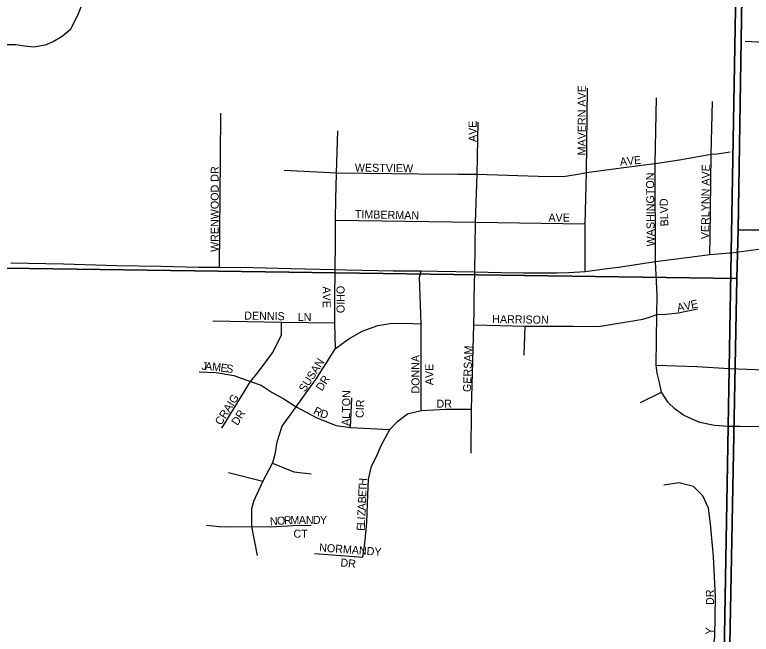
# Model space of a CAD drawing. Extents: x 1310247 to 1552180, y 377264 to 706493.
# Drawn here: x 1373476 to 1378076, y 516741 to 520609 of the extents above; entities that cross this region are included whole.
import ezdxf

# ---------------------------------------------------------------- set-up
doc = ezdxf.new("R2010")
doc.units = 0
for name, color, linetype in [('GM_X_City_Street', 7, 'Continuous'), ('GM_X_City_Street_Text', 7, 'Continuous'), ('GM_X_Minor_River', 7, 'Continuous'), ('GM_X_Section', 7, 'Continuous'), ('GM_X_State_Route', 7, 'Continuous'), ('GM_X_Township', 7, 'Continuous')]:
    doc.layers.add(name, color=color, linetype=linetype)

msp = doc.modelspace()

# ---------------------------------------------------------------- linework, layer by layer
at = {"layer": 'GM_X_City_Street'}
for points in [[(1378038.9, 520443.3), (1378239.8, 520434.4), (1378428.2, 520430.9), (1378841.5, 520424.6), (1379533.1, 520406.9), (1379984.6, 520397.1), (1380214, 520395.3), (1380374.8, 520385), (1380646, 520074.4), (1381098.9, 519590.5), (1381353.7, 519290.8), (1381359.6, 519283.9)], [(1377038.1, 519006.4), (1377038.8, 519144.5), (1377038.8, 519304.3), (1377046.3, 519623.9), (1377053.7, 520150.6)], [(1377477.8, 519069.3), (1377475.5, 519680.1), (1377483.6, 520089.7)], [(1377816.7, 519112.9), (1377819.4, 519220.3), (1377826.2, 519737.6), (1377833, 520066.7)], [(1374761.3, 519720.5), (1374763.7, 519995.2)], [(1376346.4, 518840.6), (1376348.7, 519003.8), (1376354.4, 519313.7), (1376364.8, 519614.6), (1376370.2, 519938.4)], [(1375483.1, 519533.6), (1375484.9, 519621.7), (1375494.6, 519884.4)], [(1377423.1, 519673.5), (1377475.5, 519680.1), (1377628.5, 519703.1), (1377826.2, 519737.6), (1377862.1, 519741), (1377944, 519753.9)], [(1374755.4, 519033.8), (1374761.2, 519707.8), (1374761.3, 519720.5)], [(1377004.6, 519616.5), (1377046.3, 519623.9), (1377233.1, 519649.6), (1377423.1, 519673.5)], [(1375158.6, 519639.3), (1375484.9, 519621.7), (1376000.5, 519616.3), (1376245.9, 519614.1), (1376319.8, 519614.4)], [(1376319.8, 519614.4), (1376364.8, 519614.6), (1376807.9, 519599.5), (1376916.2, 519600.9), (1377004.6, 519616.5)], [(1375478.8, 519270.4), (1375478.4, 519326.6), (1375481.6, 519463.9), (1375483.1, 519533.6)], [(1375478.4, 519326.6), (1376354.4, 519313.7), (1377038.8, 519304.3)], [(1375477.6, 519007.2), (1375477.8, 519019.3), (1375479.5, 519181.7), (1375478.8, 519270.4)], [(1378002.9, 518038), (1377931.3, 518038.9), (1377846.8, 518044), (1377754.3, 518063.5), (1377687.5, 518092.7), (1377653.1, 518109.2), (1377599.8, 518146.7), (1377557.1, 518187.2), (1377515.5, 518253.5), (1377502.4, 518312.3), (1377487.4, 518372.3), (1377482.2, 518421.8), (1377486.1, 518737.4), (1377488, 518858.6), (1377477.8, 519069.3)], [(1375478.7, 518524.7), (1375474.6, 518682.7), (1375474.9, 518845.8), (1375477.6, 519007.2)], [(1376014.1, 518138), (1376014.1, 518679.6), (1376003.6, 518971.5), (1376014.5, 519009.6)], [(1376326, 517872.4), (1376329, 518147.3), (1376344.1, 518672.2), (1376345.3, 518756.9), (1376346.4, 518840.6)], [(1377386.2, 518706.9), (1377397.9, 518708.9), (1377441.4, 518721.9), (1377486.1, 518737.4), (1377543, 518738.7), (1377620.1, 518747.1), (1377740.8, 518773.8)], [(1375474.6, 518682.7), (1375142.3, 518687.8), (1374713.5, 518696)], [(1374769.6, 518028.8), (1374947.4, 518318.5), (1374996.6, 518377), (1375084.8, 518498.1), (1375141.2, 518608.8), (1375142.3, 518687.8)], [(1376344.1, 518672.2), (1376663, 518664), (1376962.7, 518664), (1377122, 518662.6), (1377386.2, 518706.9)], [(1375093.4, 517834.3), (1375105.3, 517874.4), (1375115.4, 517942.4), (1375146.4, 518040.6), (1375234.6, 518161.6), (1375363.8, 518344.2), (1375478.7, 518524.7), (1375562.8, 518586.3), (1375646.9, 518634.5), (1375743.3, 518669.4), (1375818.2, 518681.7), (1375909.5, 518682.7), (1376014.1, 518679.6)], [(1376657.9, 518483.4), (1376663, 518664)], [(1377482.2, 518421.8), (1377736.3, 518412.8), (1377937.6, 518400), (1378267, 518388.8), (1378458.9, 518385.8), (1378500.1, 518376.1), (1378546.6, 518352.1), (1378579.6, 518315.3), (1378598.3, 518279.4), (1378619.3, 518214.2), (1378644.8, 518121.2), (1378657.5, 518080)], [(1374627.3, 518380.1), (1374735, 518376), (1374843.8, 518357.5), (1374947.4, 518318.5), (1375014, 518296), (1375083.8, 518250.9), (1375156.6, 518210.8), (1375234.6, 518161.6), (1375361.8, 518091.9), (1375482.8, 518044.7), (1375572.1, 518032.4), (1375818.2, 518020.1)], [(1377384, 518188.7), (1377515.5, 518253.5)], [(1375572.1, 518032.4), (1375581.1, 518218)], [(1375651, 517222), (1375662.3, 517308.2), (1375674.6, 517439.5), (1375678.7, 517558.5), (1375684.6, 517708.5), (1375704.4, 517791.3), (1375736.2, 517851.9), (1375763.8, 517919.5), (1375818.2, 518020.1), (1375868.5, 518071.3), (1375930, 518117.5), (1376014.1, 518138), (1376168, 518147.3), (1376329, 518147.3)], [(1380604.9, 516448.8), (1380604.9, 516452.3), (1380605.1, 516494), (1380593, 516570.6), (1380548.2, 516702), (1380471.4, 516817.2), (1380382.4, 516927.3), (1380145.9, 517147.7), (1379611.3, 517632.8), (1379509.2, 517714.6), (1379296.2, 517910.5), (1379201, 517990.8), (1379140.3, 518030.5), (1379009.1, 518089.7), (1378959.6, 518099.5), (1378913.9, 518107.7), (1378863.7, 518113.7), (1378810.4, 518117.4), (1378718.2, 518092.7), (1378657.5, 518080), (1378509.8, 518044), (1378198, 518035.7), (1378002.9, 518038)], [(1374992.5, 517232.3), (1374957.6, 517414.9), (1374957.6, 517474.4), (1374956.6, 517526.7), (1374970, 517571.8), (1375024.5, 517695.3), (1375085.8, 517808.8), (1375093.4, 517834.3)], [(1375085.8, 517808.8), (1375219.2, 517754.4), (1375327.9, 517742.1)], [(1375024.5, 517695.3), (1374812, 517749.3)], [(1377659.3, 515971.1), (1377701.5, 516016.8), (1377749.5, 516077.6), (1377802.2, 516136.2), (1377830.2, 516171.3), (1377849, 516199.4), (1377871.2, 516282.6), (1377859.9, 516378), (1377818.6, 516492.1), (1377847.7, 516727.1), (1377852.5, 516975.7), (1377839.6, 517227.4), (1377820.9, 517431.1), (1377809.2, 517528.3), (1377774, 517605.6), (1377714.3, 517662.9), (1377624.2, 517686.3), (1377529.4, 517671.1)], [(1374674.5, 517422.1), (1374752.5, 517414.9), (1374825.3, 517412.8), (1374957.6, 517414.9), (1375073.5, 517411.8), (1375215.1, 517420), (1375326.9, 517422.1)], [(1375348.4, 517244.6), (1375651, 517222)]]:
    msp.add_lwpolyline(points, dxfattribs=at)
at = {"layer": 'GM_X_Minor_River'}
msp.add_lwpolyline([(1373953.5, 521108.4), (1373979.6, 521045.4), (1373987.7, 520985), (1373987.4, 520912.9), (1373979.4, 520847), (1373951.3, 520781.7), (1373917.3, 520718.6), (1373893.6, 520667.2), (1373867.6, 520603.9), (1373822.8, 520515.1), (1373771.4, 520472.6), (1373716.4, 520440.2), (1373665.7, 520419.7), (1373595.2, 520405.9), (1373537.4, 520413.7), (1373483.5, 520421.4), (1373419.5, 520421.4)], dxfattribs=at)
at = {"layer": 'GM_X_Section'}
for points in [[(1378082.1, 524540.1), (1383388.5, 524456.9), (1383309.9, 519180.3), (1377993.5, 519265.8), (1378074, 524276.3)], [(1372755.6, 524363.8), (1378074, 524276.3), (1377993.5, 519265.8), (1377986.5, 518961.9), (1372681.9, 519037.1)], [(1383309.9, 519180.3), (1383231.1, 515645.8), (1382846.4, 513604.5), (1377881.8, 513677.9), (1377885.2, 513737.8), (1377986.5, 518961.9), (1377993.5, 519265.8)], [(1377986.5, 518961.9), (1377885.2, 513737.8), (1372603.2, 513756.4), (1372681.9, 519037.1)]]:
    msp.add_lwpolyline(points, close=True, dxfattribs=at)
at = {"layer": 'GM_X_State_Route'}
for points in [[(1377940.7, 519122.7), (1377950.4, 519123.5), (1378230.6, 519159.6), (1378402.4, 519186.9), (1378538.9, 519201.8), (1378686.8, 519223.9), (1378754.7, 519232.7), (1378819, 519249.4), (1378868.3, 519254.7), (1378959, 519261.7), (1379116.7, 519261.7), (1379329.8, 519255.6), (1379513.3, 519247.5), (1379648.6, 519249.4), (1379787.8, 519247.6), (1379998.3, 519243.2), (1380199, 519234.4), (1380358.5, 519230), (1380478.2, 519227.4), (1380556, 519229.1)], [(1373452.3, 519060), (1373781, 519054.4), (1374114.4, 519044.1), (1374387.9, 519040.3), (1374626.6, 519033.8), (1374755.4, 519033.8), (1374965.7, 519030), (1375197.9, 519024.4), (1375477.8, 519019.3), (1375548.7, 519016.7), (1375840.1, 519011), (1376014.5, 519009.6), (1376113.3, 519007.8), (1376348.7, 519003.8), (1376516.1, 519000.3), (1376654.9, 518996.9), (1376864.8, 518996.9), (1376936.6, 518999.7), (1377038.1, 519006.4), (1377176.2, 519024), (1377246, 519033.5), (1377477.8, 519069.3), (1377673.2, 519092.6), (1377816.7, 519112.9), (1377940.7, 519122.7)]]:
    msp.add_lwpolyline(points, dxfattribs=at)
at = {"layer": 'GM_X_Township'}
for points in [[(1378332.4, 538859.4), (1378275.2, 535861.7), (1378201.9, 532227.3), (1378041.7, 524288.4), (1378033.6, 523829.1), (1378007.2, 522333.5), (1377996, 521702.1), (1377950.4, 519123.5), (1377937.6, 518400), (1377931.3, 518038.9), (1377891.5, 515788.5), (1377883.9, 515362.3), (1377854.8, 513715.5), (1375822.3, 513738.9), (1373324, 513763.4), (1372591.9, 513770.6), (1371848.8, 513777.9), (1370392.5, 513802.6), (1369488, 513814.9), (1369066.7, 513817.2), (1368609.6, 513814.9), (1368014.4, 513825.3), (1364164.5, 513845.1)], [(1377766.1, 508131), (1377805.2, 510595.3), (1377854.8, 513715.5), (1377883.9, 515362.3), (1377891.5, 515788.5), (1377931.3, 518038.9), (1377937.6, 518400), (1377950.4, 519123.5), (1377996, 521702.1), (1378007.2, 522333.5), (1378033.6, 523829.1), (1378041.7, 524288.4), (1378201.9, 532227.3)]]:
    msp.add_lwpolyline(points, dxfattribs=at)

# ---------------------------------------------------------------- texts
at = {"layer": 'GM_X_City_Street_Text'}
for s, rotation, p in [('MAVERN AVE', 90, (1377042.2, 519730.9)), ('AVE', 90, (1376360.2, 519814.5)), ('AVE', 5.9101, (1377257.5, 519665.4)), ('WRENWOOD DR', 90, (1374749.8, 519128.1)), ('WESTVIEW', 359.2262, (1375599.8, 519630.3)), ('VERLYNN AVE', 89.4157, (1377812.2, 519207.4)), ('WASHINGTON', 90.6092, (1377473.4, 519163.2)), ('BLVD', 91.5065, (1377558.5, 519288.5)), ('TIMBERMAN', 358.6529, (1375599.8, 519339.9)), ('AVE', 0, (1376809.6, 519317.9)), ('AVE', 270, (1375399.8, 518912.5)), ('OHIO', 270, (1375485.8, 518916.9)), ('V', 12.0927, (1377661.1, 518763.9)), ('E', 12.1065, (1377704.1, 518773.1)), ('A', 11.5521, (1377617.5, 518754.9)), ('DENNIS', 358.8773, (1374909, 518706.3)), ('LN', 0, (1375243.2, 518697.4)), ('HARRISON', 359.1935, (1376457.8, 518684.3)), ('GERSAM', 88.0262, (1376325, 518252.8)), ('SUSAN', 57.3401, (1375288.2, 518248.9)), ('DONNA', 90, (1376003.8, 518243.7)), ('J', 354.7472, (1374641.3, 518393.8)), ('A', 354.7472, (1374663.2, 518391.8)), ('M', 353.8137, (1374706.8, 518387.8)), ('E', 352.2997, (1374758.9, 518382.2)), ('S', 352.2447, (1374793.8, 518377.5)), ('AVE', 90, (1376089.8, 518296.5)), ('DR', 57.9994, (1375395.1, 518255.9)), ('CRAIG', 57.4257, (1374764.5, 518041.9)), ('ALTON', 88.7806, (1375568.2, 518041.5)), ('CIR', 87.5093, (1375654.2, 518090.7)), ('DR', 0, (1376110, 518155.7)), ('DR', 57.9922, (1374867.4, 518040.8)), ('R', 333.978, (1375336.6, 518119.4)), ('D', 342.1216, (1375379.3, 518099.2)), ('T', 87.3969, (1375672.5, 517632.1)), ('H', 86.4291, (1375674.1, 517667.1)), ('E', 87.3942, (1375670.9, 517597)), ('B', 87.3947, (1375669.1, 517557.4)), ('A', 87.3977, (1375667.1, 517513.4)), ('Z', 87.39, (1375665.5, 517478.3)), ('N', 3.4335, (1375071.1, 517421.5)), ('O', 3.4588, (1375115, 517424.1)), ('R', 3.4264, (1375158.9, 517426.8)), ('M', 1.2386, (1375197.9, 517429.1)), ('A', 0.0437, (1375250.4, 517430.2)), ('N', 0, (1375294.4, 517430.3)), ('D', 0, (1375338.4, 517430.3)), ('Y', 0, (1375382.4, 517430.3)), ('L', 87.3969, (1375662.9, 517421.1)), ('I', 87.3974, (1375664.5, 517456.3)), ('E', 87.39, (1375661.3, 517386)), ('CT', 0, (1375216.8, 517344.3)), ('NORMANDY', 355.8147, (1375375.9, 517258.6)), ('DR', 353.9943, (1375508.1, 517165.2)), ('DR', 90, (1377843, 516923.7)), ('Y', 85.8661, (1377839.1, 516736.9))]:
    msp.add_text(s, height=50, rotation=rotation, dxfattribs=at).set_placement(p)

doc.saveas('drawing.dxf')
